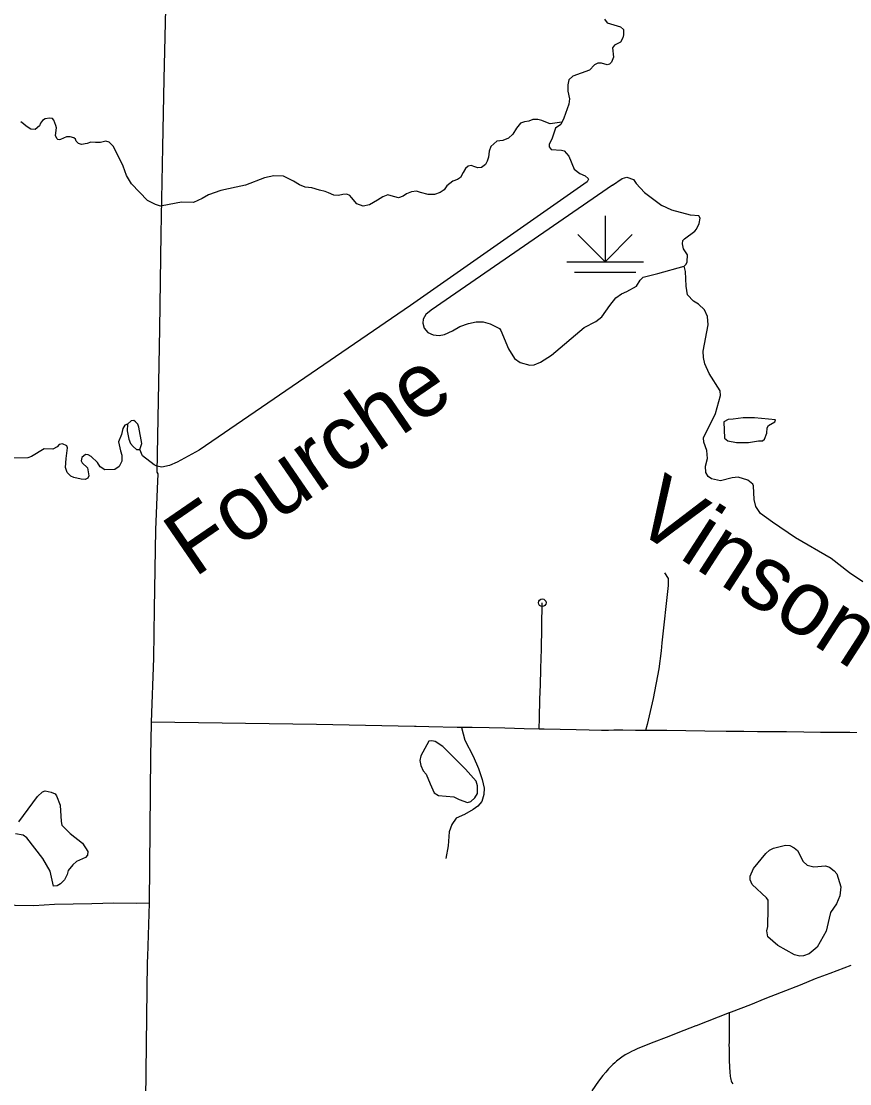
# Model space of a CAD drawing. Extents: x -19 to 366, y -4 to 359.
# Drawn here: x 151.042 to 152.064, y 183.524 to 184.836 of the extents above; entities that cross this region are included whole.
import ezdxf

# ---------------------------------------------------------------- set-up
doc = ezdxf.new("R2010")
doc.units = 0
for name, color, linetype in [('Level 31', 7, 'Continuous'), ('Level 32', 7, 'Continuous'), ('Level 33', 7, 'Continuous'), ('Level 35', 7, 'Continuous'), ('Level 43', 7, 'Continuous'), ('Level 44', 7, 'Continuous'), ('Level 47', 7, 'Continuous'), ('Level 60', 7, 'Continuous')]:
    doc.layers.add(name, color=color, linetype=linetype)

msp = doc.modelspace()

# ---------------------------------------------------------------- linework, layer by layer
at = {"layer": 'Level 31'}
for points in [[(151.2094, 184.2586), (151.2073, 184.208), (151.2057, 184.1108), (151.2048, 184.0499), (151.2021, 183.9709)], [(151.8359, 184.1551), (151.8401, 184.148), (151.8401, 184.1396), (151.8323, 184.0687), (151.8314, 184.0589), (151.8286, 184.0365), (151.8219, 184), (151.8144, 183.9679), (151.8123, 183.9603)], [(151.6809, 183.9623), (151.6814, 183.976), (151.6817, 183.9986), (151.6826, 184.0172), (151.6829, 184.0356), (151.6833, 184.0506), (151.6837, 184.0597), (151.6848, 184.1181)], [(151.2021, 183.9709), (151.202, 183.9688), (151.2013, 183.9298), (151.1996, 183.7475)], [(151.6809, 183.9623), (151.6625, 183.9625), (151.6385, 183.9633), (151.6192, 183.9637), (151.5982, 183.9642), (151.589, 183.9641), (151.5798, 183.9642), (151.5447, 183.9651), (151.5292, 183.9656), (151.527, 183.9656), (151.4059, 183.968), (151.2021, 183.9709)], [(151.585, 183.9642), (151.5892, 183.9484), (151.5993, 183.9286), (151.6059, 183.9137), (151.6107, 183.8999), (151.6131, 183.8892), (151.6125, 183.8814), (151.6101, 183.873), (151.6053, 183.867), (151.5993, 183.8628), (151.5886, 183.8568), (151.5784, 183.8521), (151.573, 183.8443), (151.57, 183.8353), (151.5688, 183.818), (151.5658, 183.8024)], [(151.8123, 183.9603), (151.7998, 183.9604), (151.7841, 183.9608), (151.7733, 183.9607), (151.7665, 183.9606), (151.7581, 183.9606), (151.7428, 183.9609), (151.7268, 183.9614), (151.687, 183.9621), (151.6809, 183.9623)], [(152.1387, 183.9566), (152.1247, 183.9567), (152.101, 183.9571), (152.0826, 183.9575), (152.0644, 183.958), (152.0483, 183.9579), (152.0283, 183.958), (152.0075, 183.9585), (151.9865, 183.9587), (151.9678, 183.9587), (151.9503, 183.959), (151.9337, 183.9591), (151.912, 183.9594), (151.8855, 183.9598), (151.8384, 183.9603), (151.8239, 183.9603), (151.8123, 183.9603)], [(151.1996, 183.7475), (151.1974, 183.6817)], [(152.0657, 183.6704), (152.0398, 183.6606), (152.0218, 183.6538), (152.0032, 183.6463), (151.9798, 183.6372), (151.9594, 183.6292), (151.9419, 183.6217), (151.9181, 183.6129), (151.9155, 183.6119)], [(151.9155, 183.6119), (151.8747, 183.596), (151.8744, 183.5959), (151.8594, 183.59), (151.8376, 183.5816), (151.8225, 183.5758), (151.8111, 183.5712), (151.8021, 183.5675), (151.7978, 183.5657), (151.7957, 183.5647), (151.7911, 183.5623), (151.7872, 183.5601), (151.783, 183.5574), (151.7796, 183.5549), (151.7765, 183.5524), (151.7742, 183.5504), (151.7719, 183.5483), (151.7695, 183.5458), (151.7666, 183.5427), (151.7633, 183.5389), (151.7597, 183.5345), (151.7544, 183.5275), (151.7458, 183.5158)], [(151.9155, 183.6119), (151.9154, 183.6093), (151.9154, 183.6074), (151.9154, 183.6055), (151.9154, 183.6036), (151.9155, 183.6017), (151.9155, 183.5998), (151.9155, 183.5978), (151.9155, 183.5959), (151.9154, 183.594), (151.9155, 183.5921), (151.9154, 183.5902), (151.9154, 183.5883), (151.9154, 183.5864), (151.9154, 183.5845), (151.9154, 183.5826), (151.9154, 183.5807), (151.9154, 183.5788), (151.9154, 183.5769), (151.9154, 183.575), (151.9153, 183.5731), (151.9153, 183.5712), (151.9154, 183.5692), (151.9154, 183.5673), (151.9154, 183.5654), (151.9154, 183.5635), (151.9154, 183.5616), (151.9154, 183.5597), (151.9155, 183.5579), (151.9155, 183.556), (151.9156, 183.5541), (151.9156, 183.5522), (151.9157, 183.5503), (151.9158, 183.5484), (151.9159, 183.5465), (151.916, 183.5447), (151.9161, 183.5428), (151.9162, 183.5409), (151.9164, 183.539), (151.9165, 183.5372), (151.9167, 183.5353), (151.9168, 183.5335), (151.9171, 183.5316), (151.9175, 183.5298), (151.9182, 183.5279), (151.919, 183.5262), (151.92, 183.5245)]]:
    msp.add_lwpolyline(points, dxfattribs=at)
msp.add_circle((151.6848, 184.1181), 0.00473, dxfattribs=at)
at = {"layer": 'Level 32'}
msp.add_lwpolyline([(151.1996, 183.7475), (151.1836, 183.7468), (151.1561, 183.7473), (151.1289, 183.7464), (151.0827, 183.7456), (151.0572, 183.7441), (151.0342, 183.7444), (150.9919, 183.7452), (150.9695, 183.7445)], dxfattribs=at)
at = {"layer": 'Level 33'}
for points in [[(151.2219, 184.9297), (151.2202, 184.8695), (151.2176, 184.7645), (151.2159, 184.6805), (151.214, 184.5735), (151.2122, 184.4564), (151.2089, 184.2792), (151.2101, 184.2774), (151.2094, 184.2586)], [(151.1974, 183.6817), (151.1972, 183.6745), (151.1927, 183.3016)]]:
    msp.add_lwpolyline(points, dxfattribs=at)
at = {"layer": 'Level 35'}
for points in [[(151.7615, 184.8384), (151.7649, 184.8341), (151.7814, 184.829), (151.7849, 184.8258), (151.7851, 184.8192), (151.7843, 184.8152), (151.7815, 184.81), (151.7739, 184.8064), (151.7713, 184.8029), (151.7727, 184.7914), (151.7702, 184.7855), (151.768, 184.783), (151.7651, 184.782), (151.7579, 184.7843), (151.7536, 184.7843), (151.7494, 184.782), (151.743, 184.7755), (151.7225, 184.7682), (151.7176, 184.7636), (151.7163, 184.7573), (151.7164, 184.7495), (151.7183, 184.7402), (151.7177, 184.7334), (151.7114, 184.7161), (151.7076, 184.7085), (151.701, 184.7039), (151.6967, 184.6902), (151.6933, 184.6843), (151.6933, 184.681), (151.6956, 184.6774), (151.7085, 184.6769), (151.7119, 184.676), (151.7174, 184.6694), (151.7241, 184.6531), (151.7313, 184.648), (151.7378, 184.6452), (151.7414, 184.6416)], [(151.0843, 184.7071), (151.082, 184.7136), (151.0803, 184.7157), (151.0765, 184.7164), (151.0712, 184.7153), (151.0678, 184.7134), (151.0655, 184.71), (151.064, 184.7068), (151.0588, 184.7024), (151.0533, 184.7026), (151.0475, 184.7065), (151.0445, 184.7093), (151.0409, 184.7116)], [(151.7091, 184.7115), (151.6947, 184.7094), (151.689, 184.7112), (151.6841, 184.7133), (151.6792, 184.7148), (151.6731, 184.7145), (151.6683, 184.7126), (151.6627, 184.7116), (151.6579, 184.7099), (151.6528, 184.7039), (151.6486, 184.6963), (151.643, 184.6916), (151.6362, 184.6885), (151.6286, 184.6878), (151.6212, 184.6812), (151.6191, 184.6755), (151.6185, 184.6683), (151.6169, 184.6633), (151.6148, 184.6591), (151.6099, 184.6555), (151.6051, 184.655), (151.6015, 184.6563), (151.5972, 184.6579), (151.5934, 184.6569), (151.59, 184.6543), (151.5871, 184.6493), (151.5837, 184.6431), (151.5801, 184.6404), (151.5744, 184.6385), (151.5669, 184.6327), (151.5639, 184.6279), (151.5586, 184.6247), (151.5519, 184.6221), (151.5438, 184.6219), (151.5345, 184.6246), (151.5294, 184.6261), (151.5235, 184.6252), (151.517, 184.6228), (151.513, 184.6201), (151.5073, 184.618), (151.5026, 184.6192), (151.4984, 184.6205), (151.4941, 184.6215), (151.4878, 184.6191), (151.4812, 184.6149), (151.4717, 184.6094), (151.4637, 184.6075), (151.4557, 184.6104), (151.4493, 184.6182), (151.4471, 184.6207), (151.4435, 184.6226), (151.4384, 184.6219), (151.4332, 184.621), (151.4276, 184.6212), (151.4211, 184.6242), (151.4168, 184.6258), (151.4098, 184.6273), (151.4005, 184.6302), (151.3921, 184.631), (151.385, 184.6339), (151.3778, 184.6386), (151.3653, 184.6446), (151.3535, 184.6452), (151.3418, 184.6427), (151.3184, 184.6337), (151.3068, 184.6309), (151.2879, 184.6271), (151.2729, 184.6215), (151.2651, 184.6173), (151.2542, 184.6122), (151.2395, 184.6127), (151.2241, 184.6095), (151.2137, 184.6076), (151.2072, 184.6097), (151.1976, 184.6147), (151.1776, 184.6351), (151.1714, 184.6456), (151.1674, 184.6572), (151.1607, 184.6705), (151.1549, 184.6816), (151.1503, 184.6865), (151.146, 184.6879), (151.1395, 184.6862), (151.1331, 184.6864), (151.1274, 184.6868), (151.1228, 184.6851), (151.1158, 184.6838), (151.1124, 184.6848), (151.1096, 184.6878), (151.1084, 184.6905), (151.1064, 184.692), (151.102, 184.6934), (151.0975, 184.6932), (151.0939, 184.6915), (151.0899, 184.6898), (151.0885, 184.6894), (151.0866, 184.69), (151.0855, 184.6913), (151.084, 184.6949), (151.085, 184.7044), (151.0843, 184.7071)], [(151.8986, 184.3516), (151.905, 184.3741), (151.9046, 184.3799), (151.891, 184.4013), (151.8855, 184.4131), (151.8838, 184.4208), (151.8835, 184.4288), (151.8897, 184.4613), (151.8889, 184.4715), (151.8849, 184.4795), (151.8775, 184.4868), (151.8716, 184.4904), (151.864, 184.498), (151.8624, 184.509), (151.8618, 184.527), (151.8599, 184.5334)], [(151.1828, 184.3415), (151.1805, 184.343), (151.1771, 184.3425), (151.1726, 184.3386), (151.1696, 184.3375), (151.1669, 184.3331), (151.1652, 184.3257), (151.1617, 184.3166), (151.1642, 184.3057), (151.1657, 184.3004), (151.1657, 184.2928), (151.1625, 184.2862), (151.1571, 184.2825), (151.1446, 184.2821), (151.1389, 184.2859), (151.1356, 184.2912), (151.1278, 184.2987), (151.1244, 184.3006), (151.1208, 184.301), (151.1165, 184.2975), (151.1155, 184.2932), (151.1169, 184.2909), (151.1233, 184.2847), (151.1251, 184.2746), (151.1238, 184.2721), (151.1207, 184.2704), (151.1154, 184.2706), (151.1065, 184.2726), (151.1029, 184.2745), (151.0983, 184.2788), (151.0962, 184.2851), (151.0971, 184.2963), (151.0986, 184.3092), (151.0977, 184.3117), (151.0927, 184.3143), (151.0886, 184.3135), (151.0861, 184.3105), (151.0804, 184.3078), (151.0698, 184.3081), (151.0543, 184.2986), (151.0498, 184.2972), (151.0314, 184.2964)], [(152.0805, 184.1438), (152.0641, 184.1551), (152.0415, 184.1726), (151.9975, 184.1982), (151.9692, 184.2176), (151.9542, 184.2282), (151.9485, 184.2369), (151.9465, 184.2456), (151.9457, 184.2625), (151.9446, 184.2647), (151.9385, 184.2695), (151.9267, 184.273), (151.9192, 184.2724), (151.9048, 184.2687), (151.8936, 184.2709), (151.8896, 184.2738), (151.8867, 184.2789), (151.8863, 184.2868), (151.8886, 184.2962), (151.8878, 184.306), (151.8843, 184.3162), (151.8839, 184.3216), (151.8986, 184.3516)], [(151.9204, 184.3449), (151.9144, 184.3443), (151.9089, 184.3414), (151.9099, 184.3213), (151.9137, 184.3181), (151.9245, 184.3159), (151.9393, 184.316)], [(151.9393, 184.316), (151.9518, 184.3179), (151.9565, 184.3181), (151.9593, 184.32), (151.9622, 184.3276), (151.9623, 184.3339), (151.964, 184.337), (151.972, 184.3414), (151.9727, 184.344), (151.9466, 184.3464), (151.9329, 184.3463), (151.9204, 184.3449)], [(151.1726, 184.3386), (151.1725, 184.3303), (151.1743, 184.3201), (151.1764, 184.3146), (151.1796, 184.3108), (151.184, 184.3074), (151.1879, 184.3072)], [(151.2339, 184.2917), (151.2247, 184.2874), (151.215, 184.2857), (151.2091, 184.2868), (151.2057, 184.2885), (151.1913, 184.2996), (151.1879, 184.3072), (151.1905, 184.3146), (151.1868, 184.3347), (151.1855, 184.3385), (151.1828, 184.3415)], [(151.5619, 183.9409), (151.5524, 183.9467), (151.5486, 183.9479), (151.5449, 183.9475), (151.5347, 183.9292), (151.5336, 183.9233), (151.5347, 183.9174), (151.5378, 183.9108), (151.5416, 183.9066), (151.5464, 183.8947), (151.5513, 183.8835), (151.5567, 183.8801), (151.5756, 183.8785), (151.5821, 183.8752), (151.5923, 183.8718), (151.5967, 183.8729), (151.6016, 183.8773), (151.6048, 183.8829), (151.6049, 183.8922), (151.6032, 183.8978), (151.5899, 183.9128)], [(151.5619, 183.9409), (151.5899, 183.9128)], [(151.0616, 183.8792), (151.0679, 183.8847), (151.0711, 183.8859), (151.0787, 183.8844), (151.0834, 183.8823), (151.0853, 183.88), (151.0895, 183.8683), (151.0907, 183.848), (151.0919, 183.8438), (151.1021, 183.8334), (151.1172, 183.8214), (151.1238, 183.8113), (151.1233, 183.8066), (151.1208, 183.8039), (151.1099, 183.7986), (151.1053, 183.7947), (151.0997, 183.7877), (151.0984, 183.7827), (151.0948, 183.7761), (151.0901, 183.7711), (151.0859, 183.7688), (151.0815, 183.7684), (151.0775, 183.787), (151.0682, 183.8023), (151.0487, 183.8278), (151.0438, 183.8312), (151.0347, 183.8331)], [(151.0386, 183.8479), (151.0616, 183.8792)], [(151.9635, 183.7412), (151.9637, 183.7509), (151.9618, 183.7541), (151.9439, 183.7703), (151.9413, 183.7762), (151.9416, 183.7806), (151.9457, 183.7901), (151.9608, 183.8086), (151.9654, 183.8126), (151.9701, 183.8151), (151.9849, 183.8189), (151.9905, 183.8184), (151.9957, 183.8157), (152, 183.8122), (152.0069, 183.7989), (152.012, 183.7942), (152.0202, 183.7921), (152.0344, 183.7935), (152.0395, 183.7917), (152.0452, 183.7873), (152.0485, 183.7834), (152.0532, 183.7675), (152.052, 183.7566), (152.048, 183.7465), (152.0405, 183.7359), (152.0388, 183.7289)], [(152.0388, 183.7289), (152.0351, 183.7127), (152.024, 183.6931), (152.0143, 183.6849), (152.0073, 183.6824), (152.0026, 183.6818), (151.9962, 183.6837), (151.9755, 183.6953), (151.9631, 183.7059), (151.9621, 183.7133), (151.9631, 183.7186), (151.9635, 183.7412)]]:
    msp.add_lwpolyline(points, dxfattribs=at)
at = {"layer": 'Level 43'}
msp.add_lwpolyline([(151.7414, 184.6416), (151.7419, 184.641), (151.7401, 184.6376), (151.522, 184.4852), (151.2614, 184.3064), (151.2339, 184.2917)], dxfattribs=at)
at = {"layer": 'Level 44'}
for p, q in [((151.7623, 184.5959), (151.7623, 184.5391)), ((151.7623, 184.5391), (151.7288, 184.5726)), ((151.7623, 184.5391), (151.7958, 184.5726)), ((151.715, 184.5391), (151.8097, 184.5391)), ((151.7244, 184.5262), (151.8002, 184.5262))]:
    msp.add_line(p, q, dxfattribs=at)
at = {"layer": 'Level 47'}
for points in [[(151.7716, 184.6336), (151.5478, 184.4793), (151.541, 184.4739), (151.5377, 184.468), (151.5373, 184.4631), (151.539, 184.4572), (151.5434, 184.4517), (151.55, 184.4489), (151.5574, 184.448), (151.5641, 184.4494), (151.5741, 184.4536), (151.583, 184.459), (151.5937, 184.4628), (151.6032, 184.4648), (151.6117, 184.4648), (151.6203, 184.4626), (151.6319, 184.4566), (151.6338, 184.4541), (151.6431, 184.4316), (151.6506, 184.4196), (151.6574, 184.4146), (151.6693, 184.4114), (151.6748, 184.4116), (151.6828, 184.4151), (151.6964, 184.4239), (151.7364, 184.4578), (151.751, 184.4653), (151.7584, 184.4711), (151.7682, 184.485), (151.7757, 184.4943), (151.7827, 184.4993), (151.7891, 184.5023), (151.8012, 184.5087), (151.8057, 184.5165), (151.8093, 184.5199), (151.8273, 184.5244), (151.8599, 184.5334), (151.8625, 184.5361), (151.8638, 184.539), (151.8642, 184.5475), (151.8592, 184.5549), (151.8579, 184.5611), (151.8584, 184.5653), (151.8605, 184.5674), (151.873, 184.5766), (151.8752, 184.5793), (151.8784, 184.5861), (151.8797, 184.5928), (151.878, 184.5958), (151.8676, 184.5965), (151.8448, 184.6028), (151.8325, 184.6085)], [(151.7716, 184.6336), (151.7835, 184.6416), (151.7894, 184.6434), (151.7973, 184.6404), (151.8008, 184.6356), (151.8112, 184.6247), (151.8325, 184.6085)]]:
    msp.add_lwpolyline(points, dxfattribs=at)
at = {"layer": 'Level 60'}
for points in [[(154.1159, 1.8709), (153.9063, 10.4874), (153.696, 19.1041), (153.485, 27.7209), (153.2733, 36.3378), (153.0608, 44.9549), (152.8476, 53.5721), (152.6337, 62.1894), (152.419, 70.8069), (152.2036, 79.4245), (151.9875, 88.0422), (151.7707, 96.6601), (151.5531, 105.2782), (151.3348, 113.8963), (151.1158, 122.5147), (150.8961, 131.1331), (150.6757, 139.7517), (150.4545, 148.3704), (150.2326, 156.9893), (150.0101, 165.6083), (149.7867, 174.2275), (149.5627, 182.8468), (149.338, 191.4662), (149.1125, 200.0858), (148.8864, 208.7055), (148.6595, 217.3254), (148.4319, 225.9454), (148.2037, 234.5655), (147.9747, 243.1858), (147.745, 251.8063), (147.5146, 260.4269), (147.2835, 269.0476), (147.0517, 277.6685), (146.8191, 286.2895), (146.5859, 294.9106), (146.352, 303.5319), (146.1174, 312.1534), (145.8821, 320.775), (145.6461, 329.3967), (145.4094, 338.0186), (145.172, 346.6406)], [(0, 180.8999), (7.1228, 180.9044), (14.2457, 180.9176), (21.3685, 180.9397), (28.4912, 180.9706), (35.614, 181.0103), (42.7366, 181.0589), (49.8592, 181.1163), (56.9818, 181.1825), (64.1042, 181.2575), (71.2266, 181.3414), (78.3488, 181.4341), (85.4709, 181.5357), (92.5929, 181.646), (99.7147, 181.7652), (106.8364, 181.8933), (113.9579, 182.0301), (121.0793, 182.1758), (128.2005, 182.3303), (135.3214, 182.4936), (142.4422, 182.6658), (149.5627, 182.8468), (156.683, 183.0366), (163.8031, 183.2352), (170.9229, 183.4427), (178.0425, 183.659), (185.1617, 183.8841), (192.2807, 184.1181), (199.3994, 184.3608), (206.5178, 184.6124), (213.6359, 184.8728), (220.7537, 185.1421), (227.8711, 185.4201), (234.9881, 185.707), (242.1048, 186.0027), (249.2212, 186.3073), (256.3371, 186.6206), (263.4526, 186.9428), (270.5678, 187.2738), (277.6825, 187.6136), (284.7968, 187.9622), (291.9107, 188.3197), (299.0241, 188.6859), (306.1371, 189.061), (313.2495, 189.4449), (320.3615, 189.8377), (327.4731, 190.2392), (334.5841, 190.6495), (341.6946, 191.0687)]]:
    msp.add_spline(points, degree=3, dxfattribs=at)

# ---------------------------------------------------------------- texts
at = {"layer": 'Level 35'}
for s, rotation, p in [('Fourche', 34.4495, (151.2552, 184.1483)), ('Vinson', 327.1584, (151.7922, 184.2127))]:
    msp.add_text(s, height=0.08, rotation=rotation, dxfattribs=at).set_placement(p)

doc.saveas('drawing.dxf')
